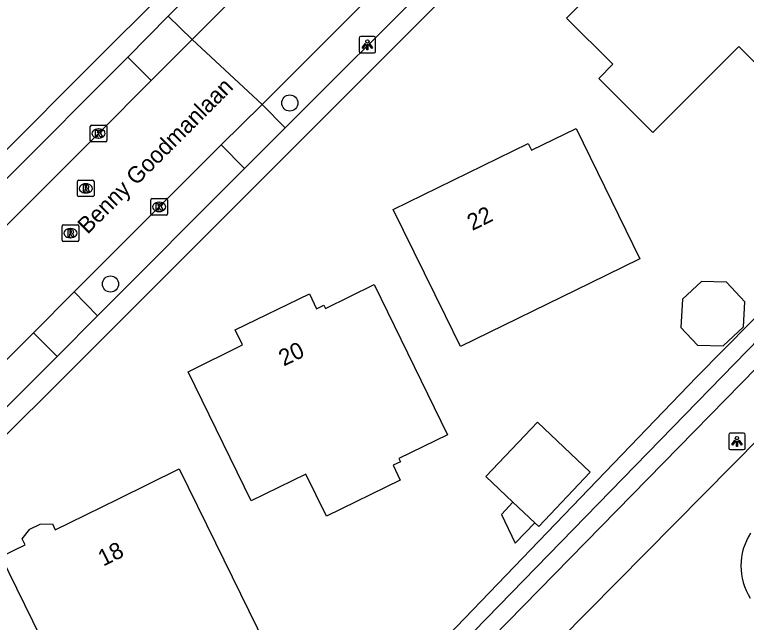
# Model space of a CAD drawing. Extents: x 160457 to 162082, y 388340 to 389736.
# Drawn here: x 160860.98 to 160905.26, y 389252.86 to 389289.65 of the extents above; entities that cross this region are included whole.
import ezdxf

# ---------------------------------------------------------------- set-up
doc = ezdxf.new("R2010")
doc.units = 0
for name, color, linetype in [('IMGEO_Berm_groen', 7, 'Continuous'), ('IMGEO_Boom', 7, 'Continuous'), ('IMGEO_Groenvoorziening', 7, 'Continuous'), ('IMGEO_Hek', 7, 'Continuous'), ('IMGEO_Kolk', 7, 'Continuous'), ('IMGEO_Lichtpunt', 7, 'Continuous'), ('IMGEO_Muur', 7, 'Continuous'), ('IMGEO_Openbare_ruimte_label', 7, 'Continuous'), ('IMGEO_Pand', 7, 'Continuous'), ('IMGEO_Pand_nummerreeks', 7, 'Continuous'), ('IMGEO_Rijbaan_lokaal_gesloten', 7, 'Continuous'), ('IMGEO_Rioolput', 7, 'Continuous'), ('IMGEO_Voetpad_open', 7, 'Continuous')]:
    doc.layers.add(name, color=color, linetype=linetype)

msp = doc.modelspace()

# ---------------------------------------------------------------- linework, layer by layer
at = {"layer": 'IMGEO_Berm_groen'}
msp.add_lwpolyline([(160921.88, 389284.617), (160887.998, 389250), (160853.879, 389215.14), (160851.494, 389212.563), (160848.916, 389210.18), (160846.16, 389208.004)], dxfattribs=at)
at = {"layer": 'IMGEO_Boom'}
for centre in [(160877.632, 389284.305), (160866.779, 389273.343)]:
    msp.add_circle(centre, 0.489, dxfattribs=at)
at = {"layer": 'IMGEO_Groenvoorziening'}
for points in [[(160845.146, 389210.064), (160857.93, 389221.775), (160881.681, 389246.302), (160902.239, 389267.711), (160920.48, 389286.174)], [(160845.569, 389209.194), (160848.528, 389211.401), (160851.31, 389213.827), (160853.898, 389216.458), (160886.534, 389250), (160921.088, 389285.514)]]:
    msp.add_lwpolyline(points, dxfattribs=at)
at = {"layer": 'IMGEO_Hek'}
msp.add_lwpolyline([(160845.146, 389210.064), (160857.93, 389221.775), (160881.681, 389246.302), (160902.239, 389267.711), (160920.48, 389286.174)], dxfattribs=at)
at = {"layer": 'IMGEO_Kolk'}
for p, q in [((160865.557, 389282.032), (160865.557, 389282.884)), ((160865.632, 389282.958), (160866.484, 389282.958)), ((160866.558, 389282.884), (160866.558, 389282.032)), ((160866.045, 389282.738), (160866.07, 389282.738)), ((160866.484, 389281.958), (160865.632, 389281.958)), ((160866.068, 389282.178), (160866.043, 389282.178)), ((160869.225, 389277.585), (160869.225, 389278.437)), ((160869.3, 389278.511), (160870.152, 389278.511)), ((160870.226, 389278.437), (160870.226, 389277.585)), ((160869.713, 389278.291), (160869.738, 389278.291)), ((160870.152, 389277.511), (160869.3, 389277.511)), ((160869.736, 389277.731), (160869.711, 389277.731))]:
    msp.add_line(p, q, dxfattribs=at)
for points in [[(160865.557, 389282.032), (160865.557, 389282.884)], [(160865.632, 389282.958), (160866.484, 389282.958)], [(160866.558, 389282.884), (160866.558, 389282.032)], [(160865.878, 389282.658), (160866.001, 389282.658), (160866.001, 389282.507), (160866.131, 389282.658), (160866.295, 389282.658), (160866.149, 389282.507), (160866.302, 389282.258), (160866.15, 389282.258), (160866.065, 389282.422), (160866.001, 389282.355), (160866.001, 389282.258), (160865.878, 389282.258), (160865.878, 389282.658)], [(160866.484, 389281.958), (160865.632, 389281.958)], [(160869.225, 389277.585), (160869.225, 389278.437)], [(160869.3, 389278.511), (160870.152, 389278.511)], [(160870.226, 389278.437), (160870.226, 389277.585)], [(160869.546, 389278.211), (160869.669, 389278.211), (160869.669, 389278.06), (160869.799, 389278.211), (160869.963, 389278.211), (160869.817, 389278.06), (160869.97, 389277.811), (160869.818, 389277.811), (160869.733, 389277.975), (160869.669, 389277.908), (160869.669, 389277.811), (160869.546, 389277.811), (160869.546, 389278.211)], [(160870.152, 389277.511), (160869.3, 389277.511)]]:
    msp.add_lwpolyline(points, dxfattribs=at)
for centre, start, end in [((160865.634, 389282.882), 91.552, 178.448), ((160865.634, 389282.882), 91.552, 178.448), ((160866.482, 389282.882), 1.552, 88.448), ((160866.482, 389282.882), 1.552, 88.448), ((160865.634, 389282.034), 181.552, 268.448), ((160865.634, 389282.034), 181.552, 268.448), ((160866.482, 389282.034), 271.552, 358.448), ((160866.482, 389282.034), 271.552, 358.448), ((160869.302, 389278.435), 91.552, 178.448), ((160869.302, 389278.435), 91.552, 178.448), ((160870.15, 389278.435), 1.552, 88.448), ((160870.15, 389278.435), 1.552, 88.448), ((160869.302, 389277.587), 181.552, 268.448), ((160869.302, 389277.587), 181.552, 268.448), ((160870.15, 389277.587), 271.552, 358.448), ((160870.15, 389277.587), 271.552, 358.448)]:
    msp.add_arc(centre, 0.0765, start, end, dxfattribs=at)
for centre, major_axis, ratio, start_param, end_param in [((160866.044, 389282.458), (-0.387, 0.002), 0.722429, 4.712389, 7.853982), ((160866.069, 389282.458), (-0.39, 0.002), 0.717154, 1.570796, 4.712389), ((160869.712, 389278.011), (-0.387, 0.002), 0.722429, 4.712389, 7.853982), ((160869.737, 389278.011), (-0.39, 0.002), 0.717154, 1.570796, 4.712389)]:
    msp.add_ellipse(centre, major_axis=major_axis, ratio=ratio, start_param=start_param, end_param=end_param, dxfattribs=at)
at = {"layer": 'IMGEO_Lichtpunt'}
for p, q in [((160881.828, 389288.237), (160881.828, 389287.43)), ((160881.828, 389288.237), (160881.828, 389287.43)), ((160882.73, 389288.332), (160881.922, 389288.332)), ((160882.73, 389288.332), (160881.922, 389288.332)), ((160882.824, 389287.43), (160882.824, 389288.237)), ((160882.824, 389287.43), (160882.824, 389288.237)), ((160881.922, 389287.336), (160882.73, 389287.336)), ((160881.922, 389287.336), (160882.73, 389287.336)), ((160904.196, 389264.217), (160904.196, 389263.41)), ((160904.196, 389264.217), (160904.196, 389263.41)), ((160905.098, 389264.312), (160904.29, 389264.312)), ((160905.098, 389264.312), (160904.29, 389264.312)), ((160905.192, 389263.41), (160905.192, 389264.217)), ((160905.192, 389263.41), (160905.192, 389264.217)), ((160904.29, 389263.316), (160905.098, 389263.316)), ((160904.29, 389263.316), (160905.098, 389263.316))]:
    msp.add_line(p, q, dxfattribs=at)
for points in [[(160882.202, 389287.901), (160882.241, 389287.873), (160882.053, 389287.611), (160882.015, 389287.638), (160882.202, 389287.901)], [(160882.304, 389287.853), (160882.351, 389287.853), (160882.351, 389287.531), (160882.304, 389287.531), (160882.304, 389287.853)], [(160882.414, 389287.873), (160882.452, 389287.9), (160882.639, 389287.638), (160882.6, 389287.61), (160882.414, 389287.873)], [(160904.57, 389263.881), (160904.609, 389263.853), (160904.421, 389263.591), (160904.383, 389263.618), (160904.57, 389263.881)], [(160904.672, 389263.833), (160904.719, 389263.833), (160904.719, 389263.511), (160904.672, 389263.511), (160904.672, 389263.833)], [(160904.782, 389263.853), (160904.82, 389263.88), (160905.007, 389263.618), (160904.968, 389263.59), (160904.782, 389263.853)]]:
    msp.add_lwpolyline(points, dxfattribs=at)
for centre in [(160882.327, 389288.035), (160904.695, 389264.015)]:
    msp.add_circle(centre, 0.0994, dxfattribs=at)
for centre, start, end in [((160881.922, 389288.237), 90, 180), ((160881.922, 389288.237), 90, 180), ((160882.73, 389288.237), 0, 90), ((160882.73, 389288.237), 0, 90), ((160881.922, 389287.43), 180, 270), ((160881.922, 389287.43), 180, 270), ((160882.73, 389287.43), 270, 0), ((160882.73, 389287.43), 270, 360), ((160904.29, 389264.217), 90, 180), ((160904.29, 389264.217), 90, 180), ((160905.098, 389264.217), 0, 90), ((160905.098, 389264.217), 0, 90), ((160904.29, 389263.41), 180, 270), ((160904.29, 389263.41), 180, 270), ((160905.098, 389263.41), 270, 0), ((160905.098, 389263.41), 270, 360)]:
    msp.add_arc(centre, 0.0946, start, end, dxfattribs=at)
at = {"layer": 'IMGEO_Muur'}
msp.add_lwpolyline([(160861.147, 389282.143), (160864.704, 389285.7)], dxfattribs=at)
at = {"layer": 'IMGEO_Pand'}
for points in [[(160894.382, 389289.448), (160897.104, 389292.173), (160900.369, 389295.444), (160903.086, 389298.164), (160905.888, 389295.361), (160906.744, 389296.217), (160910.002, 389292.95), (160909.613, 389292.561), (160910.158, 389292.017), (160909.614, 389291.473), (160914.047, 389287.043), (160909.778, 389282.768), (160904.809, 389287.73), (160899.607, 389282.52), (160896.33, 389285.793), (160897.185, 389286.649), (160894.382, 389289.448)], [(160883.896, 389277.861), (160892.054, 389281.856), (160892.258, 389281.44), (160894.959, 389282.763), (160898.821, 389274.877), (160895.804, 389273.4), (160887.961, 389269.56), (160887.049, 389271.423), (160883.896, 389277.861)], [(160902.546, 389273.503), (160901.399, 389272.42), (160901.303, 389270.718), (160902.308, 389269.647), (160903.863, 389269.608), (160905.09, 389270.745), (160905.176, 389272.269), (160904.054, 389273.464), (160902.546, 389273.503)], [(160871.472, 389268.035), (160874.775, 389269.667), (160874.333, 389270.562), (160878.816, 389272.743), (160879.253, 389271.85), (160879.69, 389272.064), (160879.786, 389271.868), (160882.732, 389273.308), (160887.176, 389264.22), (160884.23, 389262.779), (160884.326, 389262.583), (160883.879, 389262.365), (160884.316, 389261.472), (160879.852, 389259.29), (160878.612, 389261.825), (160875.3, 389260.206), (160871.472, 389268.035)], [(160892.455, 389258.887), (160892.703, 389258.652), (160895.821, 389261.946), (160892.615, 389264.981), (160889.497, 389261.687), (160891.139, 389260.133)], [(160873.139, 389257.662), (160876.667, 389250.467), (160875.715, 389250), (160870.372, 389247.38), (160869.087, 389250), (160868.839, 389250.505), (160867.81, 389250), (160864.349, 389248.302), (160863.516, 389250), (160860.16, 389256.842), (160861.612, 389257.56), (160861.434, 389257.921), (160861.893, 389258.505), (160862.516, 389258.804), (160863.26, 389258.826), (160863.436, 389258.467), (160864.301, 389258.892), (160867.258, 389260.344), (160870.936, 389262.15), (160873.139, 389257.662)], [(160891.139, 389260.133), (160890.435, 389259.389), (160891.277, 389257.642), (160892.455, 389258.887)], [(160892.455, 389258.887), (160891.139, 389260.133)]]:
    msp.add_lwpolyline(points, dxfattribs=at)
at = {"layer": 'IMGEO_Rijbaan_lokaal_gesloten'}
for points in [[(160891.965, 389308.376), (160891.545, 389307.928), (160877.421, 389293.854), (160871.723, 389288.141)], [(160875.951, 389284.22), (160881.993, 389290.255), (160884.846, 389293.124)], [(160871.723, 389288.141), (160869.235, 389285.669)], [(160871.723, 389288.141), (160875.951, 389284.22)], [(160869.235, 389285.669), (160866.057, 389282.459), (160854.83, 389271.264), (160854.165, 389270.591)], [(160873.485, 389281.773), (160875.951, 389284.22)], [(160864.587, 389272.863), (160873.485, 389281.773)], [(160920.665, 389278.775), (160914.881, 389272.948), (160892.2, 389250), (160890.394, 389248.173), (160870.656, 389228.309), (160857.999, 389215.772), (160850.62, 389209.147), (160847.69, 389206.907), (160846.913, 389206.534)], [(160862.113, 389270.389), (160864.587, 389272.863)], [(160848.091, 389256.368), (160858.987, 389267.272), (160862.113, 389270.389)]]:
    msp.add_lwpolyline(points, dxfattribs=at)
msp.add_arc((160908.562, 389256.275), 3.629, 147.0137, 212.5781, dxfattribs=at)
at = {"layer": 'IMGEO_Rioolput'}
for p, q in [((160864.782, 389278.708), (160864.782, 389279.56)), ((160864.857, 389279.634), (160865.709, 389279.634)), ((160865.27, 389279.414), (160865.295, 389279.414)), ((160865.783, 389279.56), (160865.783, 389278.708)), ((160865.293, 389278.854), (160865.268, 389278.854)), ((160865.709, 389278.634), (160864.857, 389278.634)), ((160863.855, 389275.997), (160863.855, 389276.849)), ((160863.93, 389276.923), (160864.782, 389276.923)), ((160864.343, 389276.703), (160864.368, 389276.703)), ((160864.856, 389276.849), (160864.856, 389275.997)), ((160864.366, 389276.143), (160864.341, 389276.143)), ((160864.782, 389275.923), (160863.93, 389275.923))]:
    msp.add_line(p, q, dxfattribs=at)
for points in [[(160864.782, 389278.708), (160864.782, 389279.56)], [(160864.857, 389279.634), (160865.709, 389279.634)], [(160865.371, 389279.332), (160865.119, 389279.334), (160865.119, 389278.934)], [(160865.297, 389279.253), (160865.243, 389279.253), (160865.243, 389279.172)], [(160865.783, 389279.56), (160865.783, 389278.708)], [(160865.119, 389278.934), (160865.243, 389278.934), (160865.243, 389279.096), (160865.254, 389279.096)], [(160865.243, 389279.172), (160865.295, 389279.172)], [(160865.301, 389279.067), (160865.372, 389278.934), (160865.512, 389278.934), (160865.447, 389279.06)], [(160865.709, 389278.634), (160864.857, 389278.634)], [(160863.855, 389275.997), (160863.855, 389276.849)], [(160863.93, 389276.923), (160864.782, 389276.923)], [(160864.444, 389276.621), (160864.192, 389276.623), (160864.192, 389276.223)], [(160864.856, 389276.849), (160864.856, 389275.997)], [(160864.192, 389276.223), (160864.316, 389276.223), (160864.316, 389276.385), (160864.327, 389276.385)], [(160864.37, 389276.542), (160864.316, 389276.542), (160864.316, 389276.461)], [(160864.316, 389276.461), (160864.368, 389276.461)], [(160864.374, 389276.356), (160864.445, 389276.223), (160864.585, 389276.223), (160864.52, 389276.349)], [(160864.782, 389275.923), (160863.93, 389275.923)]]:
    msp.add_lwpolyline(points, dxfattribs=at)
for centre, radius, start, end in [((160864.859, 389279.558), 0.0765, 91.552, 178.448), ((160864.859, 389279.558), 0.0765, 91.552, 178.448), ((160865.303, 389279.157), 0.0964, 77.0061, 93.1865), ((160865.317, 389279.214), 0.0378, 276.6634, 79.6772), ((160865.37, 389279.222), 0.109, 350.3612, 89.416), ((160865.707, 389279.558), 0.0765, 1.552, 88.448), ((160865.707, 389279.558), 0.0765, 1.552, 88.448), ((160865.253, 389279.043), 0.0533, 26.0293, 88.6989), ((160865.279, 389279.361), 0.19, 274.7715, 282.9687), ((160865.368, 389279.222), 0.112, 277.5842, 350.9817), ((160865.352, 389279.007), 0.108, 29.5134, 73.7905), ((160864.859, 389278.71), 0.0765, 181.552, 268.448), ((160864.859, 389278.71), 0.0765, 181.552, 268.448), ((160865.707, 389278.71), 0.0765, 271.552, 358.448), ((160865.707, 389278.71), 0.0765, 271.552, 358.448), ((160863.932, 389276.847), 0.0765, 91.552, 178.448), ((160863.932, 389276.847), 0.0765, 91.552, 178.448), ((160864.443, 389276.511), 0.109, 350.3612, 89.416), ((160864.78, 389276.847), 0.0765, 1.552, 88.448), ((160864.78, 389276.847), 0.0765, 1.552, 88.448), ((160864.326, 389276.332), 0.0533, 26.0293, 88.6989), ((160864.352, 389276.65), 0.19, 274.7715, 282.9687), ((160864.376, 389276.446), 0.0964, 77.0061, 93.1865), ((160864.39, 389276.503), 0.0378, 276.6634, 79.6772), ((160864.441, 389276.511), 0.112, 277.5842, 350.9817), ((160864.425, 389276.296), 0.108, 29.5134, 73.7905), ((160863.932, 389275.999), 0.0765, 181.552, 268.448), ((160863.932, 389275.999), 0.0765, 181.552, 268.448), ((160864.78, 389275.999), 0.0765, 271.552, 358.448), ((160864.78, 389275.999), 0.0765, 271.552, 358.448)]:
    msp.add_arc(centre, radius, start, end, dxfattribs=at)
for centre, major_axis, ratio, start_param, end_param in [((160865.269, 389279.134), (-0.387, 0.002), 0.722429, 4.712389, 7.853982), ((160865.294, 389279.134), (-0.39, 0.002), 0.717154, 1.570796, 4.712389), ((160864.342, 389276.423), (-0.387, 0.002), 0.722429, 4.712389, 7.853982), ((160864.367, 389276.423), (-0.39, 0.002), 0.717154, 1.570796, 4.712389)]:
    msp.add_ellipse(centre, major_axis=major_axis, ratio=ratio, start_param=start_param, end_param=end_param, dxfattribs=at)
at = {"layer": 'IMGEO_Voetpad_open'}
for points in [[(160849.645, 389270.639), (160849.77, 389270.765), (160861.147, 389282.143), (160864.704, 389285.7), (160871.005, 389292.001), (160871.091, 389291.94), (160881.702, 389302.588), (160891.652, 389312.574)], [(160870.28, 389289.553), (160890.552, 389309.774)], [(160900.397, 389304.112), (160889.626, 389293.379), (160867.245, 389270.976), (160846.216, 389250), (160833.909, 389237.724), (160832.397, 389236.292)], [(160886.248, 389291.702), (160877.348, 389282.798)], [(160867.83, 389287.079), (160870.28, 389289.553)], [(160870.28, 389289.553), (160871.723, 389288.141)], [(160852.749, 389271.986), (160867.83, 389287.079)], [(160869.235, 389285.669), (160867.83, 389287.079)], [(160875.951, 389284.22), (160877.348, 389282.798)], [(160877.348, 389282.798), (160874.893, 389280.341)], [(160874.893, 389280.341), (160873.485, 389281.773)], [(160874.893, 389280.341), (160865.987, 389271.421)], [(160864.587, 389272.863), (160865.987, 389271.421)], [(160865.987, 389271.421), (160863.543, 389268.957)], [(160863.543, 389268.957), (160862.113, 389270.389)], [(160863.543, 389268.957), (160849.509, 389254.958)]]:
    msp.add_lwpolyline(points, dxfattribs=at)

# ---------------------------------------------------------------- texts
at = {"layer": 'IMGEO_Openbare_ruimte_label'}
msp.add_text('Benny Goodmanlaan', height=1, rotation=45, dxfattribs=at).set_placement((160865.391, 389276.319))
at = {"layer": 'IMGEO_Pand_nummerreeks'}
for s, rotation, p in [('22', 26.0925, (160888.673, 389276.548)), ('20', 25.9431, (160877.268, 389268.343)), ('18', 26.2238, (160866.34, 389256.229))]:
    msp.add_text(s, height=1, rotation=rotation, dxfattribs=at).set_placement(p)

doc.saveas('drawing.dxf')
